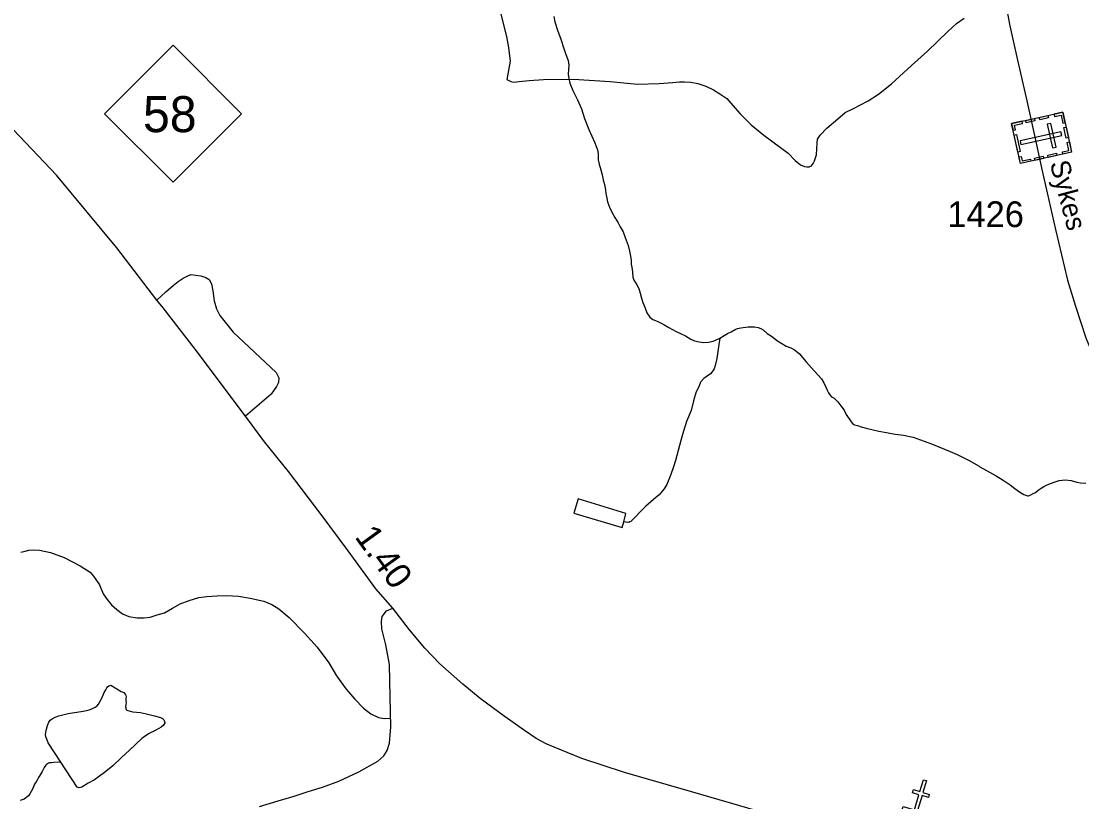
# Model space of a CAD drawing. Extents: x 2220236 to 2384410, y 720751 to 894131.
# Drawn here: x 2287936 to 2293089, y 822438 to 826230 of the extents above; entities that cross this region are included whole.
import ezdxf

# ---------------------------------------------------------------- set-up
doc = ezdxf.new("R2010")
doc.units = 0
for name, color, linetype in [('Exist Cultural Cemetery CELL', 7, 'Continuous'), ('Exist Cultural Church CELL', 7, 'Continuous'), ('Exist Hydrographic Creek Single Shore', 7, 'Continuous'), ('Exist Hydrographic Misc Water Feature', 7, 'Continuous'), ('Exist Hydrographic Pond Under 1500 Sq Ft', 7, 'Continuous'), ('Exist Road Non-System Type 51', 7, 'Continuous'), ('Exist Road Primary NC Attributed', 7, 'Continuous'), ('Exist Road Primary NC Service Mileage Hundredths English Label', 7, 'Continuous'), ('Exist Road Primary NC Shield CELL', 7, 'Continuous'), ('Exist Road Primary NC Shield Number Label', 7, 'Continuous'), ('Exist Road Secondary Type 51 Attributed', 7, 'Continuous'), ('Exist Road Secondary Type 51 Label', 7, 'Continuous'), ('Exist Road Secondary Type 51 Number Label', 7, 'Continuous')]:
    doc.layers.add(name, color=color, linetype=linetype)

msp = doc.modelspace()

# ---------------------------------------------------------------- linework, layer by layer
at = {"layer": 'Exist Cultural Cemetery CELL'}
for points in [[(2292996.5, 825787.7), (2293039.4, 825593.3), (2292790.7, 825538.4), (2292747.8, 825732.8)], [(2292881.8, 825762.4), (2292924, 825771.7), (2292926.5, 825760.6), (2292884.2, 825751.3)], [(2292954.2, 825778.4), (2292956.6, 825767.3), (2292988.1, 825774.2), (2292996.8, 825734.6), (2293007.7, 825737), (2292996.5, 825787.7)], [(2292755, 825700.5), (2292766.2, 825703), (2292761.5, 825724.5), (2292800.9, 825733.2), (2292798.5, 825744.1), (2292747.9, 825732.9)], [(2292816.1, 825747.9), (2292858.4, 825757.3), (2292860.9, 825746.2), (2292818.6, 825736.8)], [(2292938.8, 825733.2), (2292920.6, 825729.2), (2292945.9, 825614.2), (2292964.2, 825618.2)], [(2292771.4, 825679.2), (2292789.7, 825596.3), (2292778.6, 825593.9), (2292760.3, 825676.7)], [(2292991.3, 825674.9), (2292987.3, 825693.2), (2292789.3, 825649.5), (2292793.3, 825631.2)], [(2293012.4, 825715.4), (2293023.6, 825664.8), (2293012.5, 825662.3), (2293001.3, 825712.9)], [(2292997, 825583.9), (2292994.6, 825595), (2293026, 825601.9), (2293017.3, 825641.5), (2293028.2, 825643.9), (2293039.3, 825593.2)], [(2292783.6, 825570.8), (2292794.8, 825573.3), (2292799.5, 825551.8), (2292839, 825560.5), (2292841.4, 825549.6), (2292790.7, 825538.4)], [(2292858.8, 825565.1), (2292901.1, 825574.4), (2292903.6, 825563.3), (2292861.3, 825554)], [(2292923.2, 825579.3), (2292965.5, 825588.6), (2292968, 825577.5), (2292925.7, 825568.2)]]:
    msp.add_lwpolyline(points, close=True, dxfattribs=at)
at = {"layer": 'Exist Cultural Church CELL'}
msp.add_lwpolyline([(2292220.9, 822415.8), (2292275.5, 822399.6), (2292297.3, 822472.6), (2292266.6, 822481.7), (2292271.2, 822497), (2292301.8, 822487.9), (2292319.1, 822545.5), (2292334.4, 822540.9), (2292317.2, 822483.3), (2292347.9, 822474.1), (2292343.3, 822458.8), (2292312.6, 822468), (2292290.8, 822395), (2292346, 822378.4), (2292315.6, 822276.4), (2292190.4, 822313.8)], close=True, dxfattribs=at)
at = {"layer": 'Exist Hydrographic Creek Single Shore'}
for points in [[(2290523.3, 826252.5), (2290529.3, 826226.2), (2290543.8, 826182.3), (2290556.2, 826146.9), (2290574.4, 826092.4), (2290580.9, 826072.6), (2290593, 826038.6), (2290596.1, 826016.5), (2290595.4, 825995.2), (2290593.9, 825972.9), (2290595.8, 825950.9), (2290601.8, 825928.5), (2290616.5, 825893.1), (2290638.5, 825847.4), (2290657.3, 825803.7), (2290673.4, 825757.4), (2290693.9, 825703.6), (2290722.8, 825638.4), (2290737.1, 825600.3), (2290739, 825582.3), (2290739.4, 825569.8), (2290739.4, 825556), (2290743.6, 825536.2), (2290751.6, 825508.2), (2290757.9, 825484.1), (2290763.3, 825459.4), (2290770.9, 825429.7), (2290774.8, 825410), (2290776.7, 825392.9), (2290781.2, 825370.5), (2290785.1, 825352.4), (2290793.4, 825326.9), (2290805.7, 825302.7), (2290819.9, 825277.2), (2290836.1, 825250.6), (2290846.2, 825230.7), (2290860.4, 825207.5), (2290870.7, 825179.4), (2290884.9, 825139.7), (2290891, 825113.4), (2290895.4, 825089.3), (2290899.5, 825067.3), (2290899.8, 825049.2), (2290904.2, 825025.2), (2290906.2, 825011.4), (2290908.3, 824985.8), (2290912.3, 824971.9), (2290918.7, 824961.9), (2290926.6, 824949.3), (2290937.1, 824932), (2290943.2, 824909.6), (2290949.5, 824884.2), (2290955.3, 824863.4), (2290965.7, 824840.3), (2290975.9, 824813.8), (2290990.2, 824792.2), (2291004.1, 824780.4), (2291018.1, 824776.2), (2291032.1, 824770), (2291054.5, 824759), (2291082.4, 824742.7), (2291118.7, 824723.3), (2291142.7, 824711.3), (2291162.9, 824701.7), (2291188.8, 824685.7), (2291207.3, 824677.8), (2291229.2, 824672.4), (2291241.3, 824670.5), (2291249.1, 824668.7), (2291274.7, 824670.8), (2291297.4, 824675.9), (2291305.1, 824679.1), (2291326.9, 824689.4), (2291330.9, 824691)], [(2291330.9, 824691), (2291351.1, 824702.7), (2291367.4, 824713.2), (2291384.7, 824721.7), (2291404.5, 824732.1), (2291416.8, 824736.8), (2291432.3, 824740.4), (2291468.4, 824744.6), (2291482.2, 824745.9), (2291498.3, 824745.6), (2291516.3, 824742.9), (2291529, 824737.7), (2291540.3, 824730.9), (2291560.6, 824713.1), (2291580.7, 824699.6), (2291611, 824677.6), (2291631.1, 824664.1), (2291652.8, 824651.5), (2291675.2, 824642.9), (2291693.1, 824634.3), (2291709.6, 824620.8), (2291715.4, 824616.4), (2291749.6, 824574.7), (2291788.1, 824531.3), (2291808.3, 824511.2), (2291824.3, 824492.2), (2291834.8, 824473.9), (2291844.8, 824452.4), (2291851.1, 824438.2), (2291858.7, 824424.2), (2291865.3, 824414.3), (2291873, 824405.9), (2291879.2, 824402.5), (2291885.3, 824398.1), (2291893.4, 824390.7), (2291903.7, 824380.7), (2291917.7, 824362.3), (2291933.7, 824340.7), (2291943.7, 824319.2), (2291968.2, 824283.2), (2291974.6, 824276.5), (2291984.7, 824269.8), (2291998.4, 824265.5), (2292016.3, 824259.3), (2292040.4, 824253.8), (2292074.7, 824244.3), (2292102.7, 824237.8), (2292139.7, 824232.1), (2292182.8, 824224.7), (2292222.7, 824218.9), (2292268.8, 824209.8), (2292322.8, 824189.9), (2292367.1, 824174.3), (2292449.7, 824139.8), (2292483.5, 824125.9), (2292541.6, 824095.9), (2292589.9, 824068.6), (2292594.1, 824064.6), (2292672.2, 824021), (2292706.2, 824000), (2292726.6, 823988.1), (2292740.9, 823977.9), (2292762.8, 823960.1), (2292786.4, 823944.2), (2292799, 823936.4), (2292807.1, 823931.3), (2292817.2, 823927.8), (2292825, 823924.4), (2292829, 823924.3), (2292833.2, 823925.2), (2292841.2, 823928.9), (2292853.1, 823935.3), (2292863.1, 823941), (2292877.1, 823951.2), (2292890.7, 823961.7), (2292903.7, 823969.6), (2292917.6, 823976.6), (2292936.4, 823983.7), (2292958.6, 823992.1), (2292978.4, 823998.3), (2292992.6, 824000.6), (2293010.3, 824002.5), (2293036.5, 823998.7), (2293064.5, 823990.9), (2293082.5, 823987.2), (2293108.3, 823985.1)]]:
    msp.add_lwpolyline(points, dxfattribs=at)
at = {"layer": 'Exist Hydrographic Misc Water Feature'}
for points in [[(2291330.9, 824691), (2291325, 824659), (2291316, 824591.3), (2291308.1, 824557), (2291302.2, 824540.7), (2291296.4, 824531), (2291284.3, 824517.1), (2291252.7, 824494.8), (2291236.9, 824476.5), (2291229, 824458.6), (2291213.5, 824424.5), (2291201.9, 824386), (2291190.1, 824339.7), (2291168.7, 824286), (2291153.2, 824237.8), (2291141.5, 824193.8), (2291128, 824144.8), (2291114.2, 824095.3), (2291105.1, 824065.9), (2291091.5, 824027.5), (2291083.1, 824003.1), (2291072.5, 823979.7), (2291059.6, 823958.7), (2291036, 823928.6), (2291008.3, 823906.3), (2290969.5, 823872), (2290944.1, 823848.5), (2290919, 823821.2), (2290907.2, 823809.3), (2290903.2, 823805.1), (2290897.5, 823800.3), (2290892.2, 823798.1), (2290887.6, 823795.6), (2290883.3, 823795.7), (2290879.1, 823795.1), (2290873.2, 823795.9), (2290863.4, 823798.7)], [(2288128.7, 822630.4), (2288094.6, 822628.4), (2288083.1, 822628), (2288079.2, 822627.1), (2288073.6, 822626.6), (2288069.3, 822625), (2288059.3, 822619.3), (2288055.3, 822615.5), (2288048.2, 822604.8), (2288037.6, 822584.7), (2288024, 822561), (2288008.4, 822534.5), (2288000.3, 822523.1), (2287990.6, 822498.7), (2287978.6, 822476.7), (2287970.9, 822466.4), (2287949.9, 822451), (2287931.1, 822444.2)]]:
    msp.add_lwpolyline(points, dxfattribs=at)
at = {"layer": 'Exist Hydrographic Pond Under 1500 Sq Ft'}
for points in [[(2290863.4, 823798.7), (2290874, 823837.9), (2290642.4, 823910.6), (2290620.9, 823840.5), (2290855.6, 823771), (2290863.4, 823798.7)], [(2288128.7, 822630.4), (2288066.4, 822725.1), (2288060.2, 822741.7), (2288056.2, 822753.2), (2288054.1, 822765.4), (2288057.8, 822785), (2288063.6, 822809.5), (2288069.5, 822825.1), (2288077.2, 822835.4), (2288086.2, 822841.8), (2288101.1, 822849.7), (2288119.3, 822855.9), (2288164.8, 822866.4), (2288236.9, 822879), (2288253.3, 822882), (2288265.9, 822885), (2288278.8, 822889.6), (2288285.7, 822892.8), (2288294.7, 822897.5), (2288304.6, 822903.9), (2288312.3, 822911.9), (2288328.4, 822941.7), (2288339.8, 822969.4), (2288346.9, 822982.4), (2288352.1, 822992.1), (2288355.7, 822996.3), (2288361.8, 823001.7), (2288371.7, 823004.1), (2288391.7, 822992.3), (2288421.9, 822974.2), (2288433.9, 822968.4), (2288440, 822962.4), (2288441.9, 822958.4), (2288444.1, 822955.1), (2288446.3, 822948.5), (2288444.1, 822938.7), (2288444, 822933.8), (2288444.5, 822928.8), (2288445.4, 822920.6), (2288444.5, 822910.8), (2288443.3, 822901.6), (2288443.9, 822896.7), (2288445, 822888.5), (2288446.9, 822884.5), (2288449.5, 822882.8), (2288454.7, 822881.1), (2288465.5, 822877.6), (2288478.8, 822874.7), (2288496.9, 822873.6), (2288514.9, 822871.6), (2288544.9, 822866.1), (2288583.4, 822856.1), (2288612.8, 822848.3), (2288623.1, 822842.2), (2288629.3, 822836.5), (2288631.1, 822832.2), (2288633.2, 822822.3), (2288633.2, 822820.6), (2288629.4, 822813.5), (2288625.4, 822808.7), (2288616.4, 822801.3), (2288605.4, 822794.3), (2288586.9, 822784.9), (2288554.4, 822767.5), (2288522.1, 822745.2), (2288462.5, 822689), (2288422.8, 822652.8), (2288381.2, 822612), (2288347.6, 822585.5), (2288309.6, 822557.7), (2288292, 822545), (2288261.8, 822529.2), (2288230.2, 822508.5), (2288223.6, 822507), (2288218, 822506.2), (2288212.1, 822507.3), (2288208.2, 822509), (2288128.7, 822630.4)]]:
    msp.add_lwpolyline(points, dxfattribs=at)
at = {"layer": 'Exist Road Non-System Type 51'}
for points in [[(2290266.7, 826266), (2290277.2, 826218.7), (2290294.2, 826156.4), (2290302.7, 826102.6), (2290312.2, 826036.6), (2290294.7, 825947.3), (2290314, 825936.8), (2290329.7, 825933.3), (2290356, 825936.8), (2290403.2, 825942.1), (2290473.2, 825947.3), (2290618.5, 825949.1), (2290796.9, 825936.8), (2290929.9, 825924.6), (2291034.9, 825928.1), (2291101.4, 825931.6), (2291134.7, 825935.1), (2291159.2, 825935.1), (2291188.9, 825933.3), (2291223.9, 825928.1), (2291262.4, 825914.1), (2291299.2, 825896.6), (2291330.7, 825877.3), (2291363.9, 825854.5), (2291393.6, 825821.3), (2291428.6, 825779.3), (2291482.9, 825726.7), (2291544.1, 825675.9), (2291624.6, 825616.4), (2291661.4, 825588.4), (2291696.4, 825553.4), (2291722.6, 825532.4), (2291741.9, 825523.6), (2291752.4, 825521.9), (2291764.6, 825521.9), (2291775.1, 825527.1), (2291783.9, 825539.4), (2291790.9, 825551.6), (2291799.6, 825581.4), (2291801.4, 825609.4), (2291803.1, 825639.2), (2291804.9, 825656.7), (2291817.1, 825675.9), (2291850.4, 825711), (2291902.9, 825756.5), (2291939.6, 825786.3), (2291976.3, 825803.8), (2292051.6, 825844), (2292100.6, 825875.6), (2292163.6, 825926.3), (2292261.6, 826015.6), (2292338.6, 826083.9), (2292438.3, 826180.2), (2292480.3, 826218.7), (2292517.1, 826245)], [(2288594.6, 824874.1), (2288637.9, 824915.3), (2288674.9, 824946.2), (2288698.6, 824965.8), (2288723.3, 824982.3), (2288741.8, 824991.5), (2288760.4, 824998.8), (2288808.7, 824993.4), (2288832.7, 824985.6), (2288848.9, 824975.9), (2288861.1, 824953.8), (2288867.4, 824920), (2288873.8, 824872.1), (2288884.1, 824832.3), (2288900.5, 824800.3), (2288965.2, 824719), (2289175, 824523), (2289187.3, 824497.3), (2289185.4, 824475.3), (2289175.6, 824455.1), (2289149.9, 824418.8), (2289025.1, 824311.9)], [(2287934.5, 823651.5), (2287955.6, 823655.1), (2287973.1, 823660.3), (2287994.2, 823662.1), (2288024.1, 823660.3), (2288078.5, 823649.8), (2288145.2, 823625.2), (2288222.5, 823584.8), (2288271.7, 823553.2), (2288287.5, 823533.8), (2288315.6, 823491.7), (2288334.9, 823447.7), (2288354.2, 823421.4), (2288375.3, 823395), (2288399.8, 823372.2), (2288427.9, 823351.1), (2288459.5, 823338.8), (2288499.9, 823331.8), (2288533.3, 823331.8), (2288563.1, 823335.3), (2288596.5, 823345.8), (2288631.6, 823356.4), (2288670.3, 823379.2), (2288708.9, 823400.3), (2288752.8, 823416.1), (2288798.4, 823430.2), (2288837.1, 823435.4), (2288886.2, 823438.9), (2288933.6, 823440.7), (2288991.6, 823437.2), (2289047.8, 823426.6), (2289114.5, 823412.6), (2289153.1, 823396.8), (2289188.3, 823375.7), (2289237.4, 823333.5), (2289312.9, 823258), (2289374.4, 823189.4), (2289430.6, 823113.9), (2289467.4, 823050.6), (2289514.9, 822985.6), (2289557.5, 822937.1), (2289599.7, 822893.2), (2289634.8, 822865.1), (2289671.7, 822847.5), (2289699.8, 822842.3), (2289731.4, 822844)], [(2289093.4, 822414.6), (2289184.7, 822442.7), (2289262, 822465.5), (2289330.5, 822488.4), (2289399, 822509.5), (2289479.5, 822538.8), (2289576.3, 822583.3), (2289669, 822634.9), (2289697.1, 822661.3), (2289714.7, 822687.6), (2289725.2, 822722.8), (2289732.2, 822801.8), (2289728.7, 822947.7), (2289725.2, 823105.8), (2289707.7, 823200.7), (2289688.3, 823278), (2289686.6, 823313.1), (2289690.1, 823337.7), (2289711.2, 823365.9), (2289741, 823378.2)]]:
    msp.add_lwpolyline(points, dxfattribs=at)
at = {"layer": 'Exist Road Primary NC Attributed'}
msp.add_lwpolyline([(2291517.1, 822392.4), (2291187, 822487.3), (2290866.4, 822579.8), (2290659.9, 822647.9), (2290489.9, 822717.5), (2290437.2, 822745.6), (2290381.1, 822784.3), (2290282.7, 822854.6), (2290166, 822940.6), (2290081.7, 823009.2), (2289970.2, 823107.6), (2289896.4, 823184.9), (2289822.7, 823272.7), (2289741, 823378.2), (2289658.7, 823472.1), (2289524.9, 823656.8), (2289393.2, 823833.5), (2289235.4, 824042), (2289118.1, 824186.8), (2289025.1, 824311.9), (2288781.9, 824637.1), (2288626.4, 824837.1), (2288594.6, 824874.1), (2288400.5, 825129.9), (2288108, 825481.8), (2287896.5, 825704.5)], dxfattribs=at)
at = {"layer": 'Exist Road Primary NC Shield CELL'}
msp.add_lwpolyline([(2288340.6, 825780.8), (2288673.6, 826113.8), (2289006.6, 825780.8), (2288673.6, 825447.8)], close=True, dxfattribs=at)
at = {"layer": 'Exist Road Secondary Type 51 Attributed'}
msp.add_lwpolyline([(2292711.5, 826353.2), (2292722.9, 826294.1), (2292739.6, 826207.4), (2292776.5, 826040.4), (2292818.6, 825857.7), (2292859, 825675), (2292895.9, 825502.8), (2292960.9, 825218.1), (2293018.8, 824972.2), (2293058.3, 824845.5), (2293107.7, 824691.9), (2293146.5, 824598.4), (2293193.4, 824494.9), (2293220.7, 824441.5), (2293271.7, 824302.7), (2293303.3, 824172.7), (2293320.8, 824025.1), (2293325.2, 823814.3), (2293321.7, 823594.6), (2293323.5, 823339.9), (2293326.1, 823014.8), (2293327.9, 822612.4)], dxfattribs=at)

# ---------------------------------------------------------------- texts
at = {"layer": 'Exist Road Primary NC Service Mileage Hundredths English Label'}
msp.add_text('1.40', height=125, rotation=305.9204, dxfattribs=at).set_placement((2289552.9, 823724.7))
at = {"layer": 'Exist Road Primary NC Shield Number Label'}
msp.add_text('58', height=175, dxfattribs=at).set_placement((2288527.7, 825691))
at = {"layer": 'Exist Road Secondary Type 51 Label'}
msp.add_text('Sykes', height=95, rotation=284.9294, dxfattribs=at).set_placement((2292932.5, 825540.4))
at = {"layer": 'Exist Road Secondary Type 51 Number Label'}
msp.add_text('1426', height=125, dxfattribs=at).set_placement((2292435.5, 825229.9))

doc.saveas('drawing.dxf')
